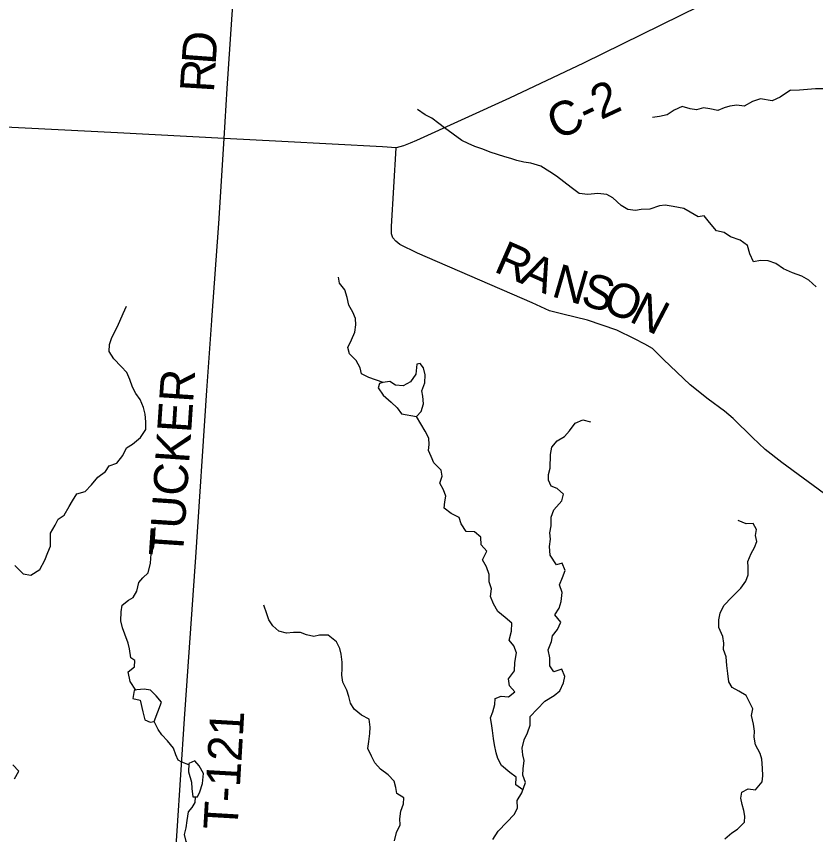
# Model space of a CAD drawing. Extents: x 1759416 to 2214760, y 252598 to 1116833.
# Drawn here: x 1937388 to 1944422, y 858579 to 865784 of the extents above; entities that cross this region are included whole.
import ezdxf

# ---------------------------------------------------------------- set-up
doc = ezdxf.new("R2010")
doc.units = 0
for name, color, linetype in [('GM_X_County_Road', 7, 'Continuous'), ('GM_X_County_Road_Text', 7, 'Continuous'), ('GM_X_Minor_Lake', 7, 'Continuous'), ('GM_X_Minor_River', 7, 'Continuous'), ('GM_X_Township_Road', 7, 'Continuous'), ('GM_X_Township_Road_Text', 7, 'Continuous')]:
    doc.layers.add(name, color=color, linetype=linetype)

msp = doc.modelspace()

# ---------------------------------------------------------------- linework, layer by layer
at = {"layer": 'GM_X_County_Road'}
msp.add_lwpolyline([(1943740.3, 866042.7), (1942379.4, 865372.2), (1941727, 865063.5), (1940908, 864692.2), (1940854, 864666.1), (1940793.3, 864645.2), (1940729.8, 864626), (1940609.6, 864635.9), (1939722.4, 864681.8), (1939217.7, 864707.7), (1938278.3, 864759.6), (1936938.4, 864827.3)], dxfattribs=at)
at = {"layer": 'GM_X_Minor_Lake'}
for points in [[(1940909.4, 862259.7), (1940950.1, 862303.3), (1940971, 862371.2), (1940965.9, 862439.5), (1940956.6, 862487.7), (1940983.5, 862557.5), (1940984.5, 862627.7), (1940969.3, 862688.1), (1940941.8, 862726.6), (1940911.7, 862721), (1940902.5, 862632.8), (1940855.5, 862565.3), (1940791, 862530.1), (1940723, 862537), (1940675.4, 862567.7), (1940611.2, 862558.5), (1940583.1, 862550.9), (1940570.6, 862513), (1940615.7, 862448.2), (1940687, 862387.1), (1940738.3, 862336.2), (1940777.7, 862283.6)], [(1940777.7, 862283.6), (1940909.4, 862259.7)], [(1938663.7, 859745), (1938618.4, 859799.8), (1938569, 859850.6), (1938513.1, 859859.4), (1938449, 859854.2), (1938422.9, 859846.5), (1938413.9, 859778.5), (1938475.8, 859763.6), (1938500.4, 859659), (1938519.5, 859588.5), (1938565.3, 859569.9), (1938599.4, 859575.4)], [(1938599.4, 859575.4), (1938663.7, 859745)], [(1938982.7, 858910.5), (1939001.3, 858954.4), (1939026.4, 859030.2), (1939033.5, 859116.4), (1938996.4, 859185), (1938957, 859227.7), (1938904.6, 859206.3), (1938901.6, 859130.2), (1938928.4, 859041.6), (1938931.7, 858983.4), (1938940.7, 858911)], [(1938940.7, 858911), (1938982.7, 858910.5)]]:
    msp.add_lwpolyline(points, dxfattribs=at)
at = {"layer": 'GM_X_Minor_River'}
for points in [[(1944201.8, 865132.6), (1944278.3, 865138.4), (1944419.4, 865150.2), (1944542.9, 865150.2), (1944666.4, 865162), (1944772.3, 865150.2), (1944874.4, 865054.1)], [(1944201.8, 865132.6), (1944110, 865072.4), (1944039.5, 865039.3), (1943935.7, 865056.7), (1943865.3, 865033.6), (1943792.7, 864992.5), (1943728.8, 865003.4), (1943666.6, 864994.2), (1943616.3, 864978.8), (1943560, 864955.5), (1943490.1, 864970.5), (1943436.2, 864977.2), (1943371.9, 864960), (1943316, 864970.8), (1943248.2, 864989.8), (1943177.7, 864956.6), (1943115.1, 864917.4), (1943048.8, 864902.2), (1942984.7, 864893.1)], [(1944425.8, 863403.7), (1944362.5, 863460.7), (1944300.9, 863497.6), (1944217.2, 863524.8), (1944139.7, 863561.9), (1944070.2, 863607), (1944002.5, 863630), (1943936.5, 863632.9), (1943874.3, 863623.7), (1943841.2, 863694.3), (1943822.1, 863764.8), (1943756.7, 863811.8), (1943671.1, 863843), (1943617.6, 863881.8), (1943547.7, 863896.8), (1943486.6, 863967.8), (1943441.4, 864026.6), (1943389.2, 864019.2), (1943317.7, 864060.3), (1943262.1, 864093.2), (1943168.3, 864110.5), (1943098.3, 864121.4), (1943046.2, 864114.1), (1942963.8, 864085.1), (1942885.7, 864084.2), (1942835.5, 864074.8), (1942767.5, 864081.8), (1942710, 864118.6), (1942636.8, 864185.8), (1942583.2, 864216.6), (1942505.2, 864223.7), (1942417, 864214.8), (1942341.1, 864223.9), (1942269.8, 864277), (1942204.4, 864326), (1942141, 864377), (1942083.4, 864413.8), (1942004.1, 864465), (1941916.3, 864490.3), (1941854.4, 864501.2), (1941792.5, 864514), (1941738.8, 864532.8), (1941684.9, 864547.5), (1941623.1, 864566.4), (1941557.4, 864589.4), (1941493.7, 864614.3), (1941421.9, 864637.3), (1941364.2, 864664.2), (1941308.5, 864691), (1941231.2, 864746.2), (1941155.9, 864803.3), (1941104.4, 864840.1), (1941043, 864887.1), (1940985.3, 864917.9), (1940917.9, 864965)], [(1940616.7, 862559.3), (1940489.7, 862604.3), (1940426.1, 862637.2), (1940412.8, 862687.6), (1940377.6, 862752.2), (1940320.4, 862811.1), (1940305.2, 862869.5), (1940336.1, 862935.3), (1940365, 863003.1), (1940375.9, 863067.1), (1940372.6, 863123.3), (1940347.3, 863177.8), (1940312.2, 863240.4), (1940299.1, 863308.8), (1940277.9, 863375.2), (1940232.7, 863434), (1940223.4, 863488.3)], [(1937688.9, 861234.2), (1937729.9, 861303.8), (1937754.6, 861355.6), (1937807.2, 861393), (1937852.2, 861466.6), (1937882.9, 861518.3), (1937919.8, 861580), (1937992.1, 861601.1), (1938049, 861658.5), (1938105.9, 861725.9), (1938170.6, 861775.2), (1938203.4, 861826.8), (1938271.7, 861850), (1938324.7, 861917.5), (1938357.6, 861983.2), (1938408.1, 862016.6), (1938478.9, 862075.8), (1938527.9, 862145.4), (1938526.8, 862213.6), (1938519.7, 862279.8), (1938506.5, 862340.2), (1938477.4, 862410.8), (1938440.1, 862463.4), (1938408.8, 862518), (1938385.7, 862586.5), (1938358.6, 862649), (1938309.2, 862699.8), (1938246.1, 862768.8), (1938204.9, 862833.6), (1938205.8, 862895.7), (1938226.6, 862957.6), (1938275.9, 863047.2), (1938298.6, 863099), (1938327.5, 863166.8), (1938356.4, 863232.6)], [(1941844.3, 858972), (1941784.5, 859017.2), (1941785.4, 859083.4), (1941729.9, 859126.2), (1941656.7, 859187.4), (1941625.5, 859250), (1941610.2, 859300.3), (1941595.1, 859370.7), (1941587.8, 859424.9), (1941576.7, 859495.3), (1941567.6, 859557.6), (1941560.3, 859607.8), (1941581, 859659.7), (1941597.8, 859723.6), (1941600.6, 859777.7), (1941652.9, 859797.1), (1941718.9, 859792.2), (1941773.5, 859835.6), (1941728.2, 859890.3), (1941719, 859950.6), (1941772, 860020.1), (1941775, 860094.2), (1941790.2, 860180.3), (1941764.9, 860240.8), (1941723.6, 860291.5), (1941744.7, 860369.4), (1941747.6, 860439.5), (1941690.3, 860490.5), (1941624.9, 860543.5), (1941585.8, 860610.2), (1941560.6, 860674.7), (1941569.6, 860742.8), (1941548.4, 860805.2), (1941549.2, 860869.4), (1941526.1, 860935.9), (1941490.9, 860998.5), (1941528, 861074.2), (1941478.7, 861131), (1941475.6, 861197.3), (1941418.2, 861244.2), (1941346.2, 861249.1), (1941303.1, 861315.9), (1941283.8, 861370.3), (1941214.2, 861405.3), (1941152.8, 861454.3), (1941157.5, 861508.4), (1941166.2, 861560.4), (1941147, 861614.8), (1941115.7, 861673.4), (1941134.6, 861735.3), (1941125.3, 861787.6), (1941060.1, 861852.6), (1941038.8, 861907), (1941013.5, 861961.5), (1941020.2, 862013.6), (1941017, 862069.8), (1940983.8, 862130.4), (1940909.4, 862259.7)], [(1942084, 861040.7), (1942079, 861116.9), (1942087.9, 861181), (1942082.6, 861235.2), (1942095.5, 861297.2), (1942094.5, 861375.4), (1942117.4, 861439.3), (1942188.5, 861516.6), (1942201.3, 861576.5), (1942146, 861627.4), (1942094.2, 861646.2), (1942070.9, 861700.6), (1942069.5, 861750.8), (1942086.3, 861806.7), (1942087.9, 861927), (1942098.8, 861991), (1942145.6, 862046.6), (1942210.2, 862083.8), (1942254.9, 862135.3), (1942305.8, 862200.8), (1942372.3, 862230), (1942440.1, 862213.1)], [(1943582.3, 860529.2), (1943613.3, 860596.9), (1943684.3, 860668.2), (1943763.5, 860749.3), (1943808.3, 860810.9), (1943829.1, 860866.8), (1943828, 860933), (1943824.7, 860983.2), (1943853.6, 861053), (1943884.4, 861106.7), (1943905.1, 861160.6), (1943893.8, 861212.9), (1943900.5, 861264.9), (1943871.2, 861319.4), (1943809.1, 861316.3), (1943739.4, 861343.3)], [(1938439.3, 859851.3), (1938389.9, 859927.2), (1938371, 860011.7), (1938427.7, 860057), (1938430.4, 860111.2), (1938394.7, 860135.7), (1938381.8, 860214.1), (1938370.4, 860264.4), (1938341.5, 860343), (1938322.2, 860399.4), (1938307, 860459.8), (1938310.1, 860539.9), (1938318.9, 860600), (1938375.6, 860643.3), (1938415.9, 860666.9), (1938448.7, 860722.6), (1938465.7, 860798.5), (1938500.3, 860840.2), (1938546.9, 860883.7), (1938568.1, 860967.6), (1938575.2, 861051.8), (1938598.1, 861115.6), (1938602.9, 861177.7), (1938608.4, 861283.9)], [(1937372.9, 860949.6), (1937445.9, 860876.4), (1937515.8, 860863.5), (1937592.6, 860914.6), (1937637.7, 860994.2), (1937664.6, 861064), (1937687.4, 861117.8), (1937688.9, 861234.2)], [(1941579.8, 858534.6), (1941626.9, 858610.2), (1941704, 858687.4), (1941769, 858756.7), (1941797.7, 858810.5), (1941794.6, 858878.7), (1941835.6, 858946.3), (1941866.8, 859038.2), (1941845.7, 859102.6), (1941846.4, 859156.8), (1941857.4, 859230.8), (1941844.1, 859281.1), (1941838.9, 859341.3), (1941855.9, 859413.3), (1941884.7, 859475.1), (1941909.7, 859542.9), (1941908.7, 859619.2), (1941971.6, 859684.5), (1942038.6, 859753.8), (1942119.4, 859804.8), (1942170, 859846.3), (1942202.9, 859914), (1942213.7, 859972), (1942188.6, 860036.5), (1942116.2, 860011.4), (1942082.9, 860066), (1942083.8, 860134.2), (1942066.7, 860206.6), (1942097.7, 860278.4), (1942106.4, 860330.4), (1942149.2, 860386), (1942178.1, 860449.8), (1942126.9, 860514.7), (1942163.8, 860572.3), (1942182.6, 860632.2), (1942189.6, 860710.4), (1942168.5, 860778.8), (1942193.4, 860842.7), (1942218.3, 860904.5), (1942191.1, 860969), (1942140.9, 860955.7), (1942084, 861040.7)], [(1940715, 858524.2), (1940733.9, 858596.2), (1940764.9, 858665.9), (1940763.6, 858718.1), (1940770.5, 858786.2), (1940795.4, 858850), (1940796.1, 858902.1), (1940734.6, 858941.1), (1940727.3, 858993.3), (1940712, 859049.7), (1940658.8, 859106.5), (1940591.4, 859155.6), (1940542.1, 859210.4), (1940512.8, 859270.9), (1940479.7, 859337.6), (1940490.5, 859397.6), (1940497.5, 859467.7), (1940502.2, 859523.8), (1940493.2, 859594.1), (1940423.6, 859629.1), (1940360.3, 859684.1), (1940327, 859736.7), (1940313.7, 859795), (1940296.5, 859849.4), (1940261.4, 859920.1), (1940252.2, 859982.4), (1940255, 860042.5), (1940253.8, 860096.7), (1940244.7, 860167), (1940235.4, 860217.2), (1940206.1, 860275.8), (1940130.9, 860334.9), (1940054.8, 860336), (1940004.6, 860322.6), (1939940.7, 860337.5), (1939887, 860358.3), (1939826.9, 860359.1), (1939764.8, 860353.9), (1939697, 860368.9), (1939643.6, 860417.7), (1939610.3, 860470.3), (1939592.9, 860522.7), (1939566, 860599.2)], [(1943623.6, 858541.2), (1943684.3, 858594.6), (1943734.8, 858626), (1943795.7, 858687.3), (1943798.4, 858741.4), (1943789.1, 858791.7), (1943775.8, 858844), (1943764.5, 858898.3), (1943773.2, 858952.3), (1943827.7, 858981.7), (1943893.6, 858972.8), (1943950.6, 859044.2), (1943957.3, 859096.2), (1943954.2, 859162.5), (1943947.3, 859242.8), (1943932, 859293.1), (1943891, 859369.9), (1943881.9, 859438.2), (1943884.6, 859488.3), (1943873.4, 859550.6), (1943858.4, 859627), (1943869.2, 859685), (1943836, 859749.7), (1943808.8, 859804.2), (1943745.2, 859841.1), (1943685.6, 859874), (1943658.2, 859924.5), (1943649.2, 859998.8), (1943640.2, 860067.2), (1943635.2, 860143.4), (1943612.1, 860209.9), (1943614.8, 860266), (1943605.6, 860324.3), (1943570.6, 860403), (1943569.5, 860471.2), (1943582.3, 860529.2)], [(1938904.2, 859194.3), (1938844.7, 859217.2), (1938810.9, 859233.7), (1938789.6, 859282.1), (1938770.3, 859340.5), (1938717.2, 859405.4), (1938667.8, 859456.2), (1938634.4, 859504.8), (1938599.4, 859575.4)], [(1937371.5, 859068.5), (1937408.5, 859138.2), (1937357.2, 859193.1)], [(1938959.9, 858150.9), (1938987.3, 858214.5), (1938999.8, 858250.5), (1938984.5, 858298.8), (1938987.3, 858360.9), (1938962, 858415.4), (1938922.6, 858458.1), (1938881.3, 858516.8), (1938866.2, 858581.2), (1938881, 858637.1), (1938891.9, 858703.2), (1938902.9, 858779.2), (1938935.4, 858818.9), (1938962.1, 858862.6), (1938962.6, 858910.8)]]:
    msp.add_lwpolyline(points, dxfattribs=at)
at = {"layer": 'GM_X_Township_Road'}
for points in [[(1939108.2, 863111.8), (1939167.9, 863959.6), (1939217.7, 864707.7), (1939243.5, 865147.3), (1939282.6, 865755.1), (1939324.8, 866356.9)], [(1944774.8, 861376), (1944123.6, 861855.1), (1943977.4, 861969.4), (1943865.2, 862075.7), (1943696.9, 862242.1), (1943620.8, 862306.3), (1943476.5, 862414.5), (1943318.3, 862540.8), (1943083.8, 862763.4), (1942985.7, 862859.6), (1942919.6, 862897.7), (1942827.4, 862945.8), (1942671.2, 863022), (1942414.8, 863108.2), (1942196.4, 863162.3), (1942126.3, 863178.3), (1942080.3, 863190.3), (1941926, 863260.4), (1940916.5, 863697.4), (1940762.2, 863775.5), (1940728.1, 863803.6), (1940702.1, 863833.7), (1940688.1, 863867.8), (1940688, 863934), (1940729.8, 864626)], [(1938671.6, 856514.3), (1938696.1, 856899.2), (1938771.7, 858118.7), (1938867.3, 859597), (1938966.8, 861021.1), (1939064.4, 862489.3), (1939107.9, 863107.2), (1939108.2, 863111.8)]]:
    msp.add_lwpolyline(points, dxfattribs=at)

# ---------------------------------------------------------------- texts
at = {"layer": 'GM_X_County_Road_Text'}
msp.add_text('C-2', height=300, rotation=25.14231, dxfattribs=at).set_placement((1942148, 864690.1))
at = {"layer": 'GM_X_Township_Road_Text'}
for s, rotation, p in [('D', 85.77059, (1939140.4, 865354.2)), ('R', 86.48914, (1939125.4, 865109.2)), ('R', 336.25151, (1941579.2, 863541.3)), ('A', 336.29534, (1941805, 863442)), ('N', 343.78599, (1942086.9, 863321.3)), ('S', 344.29881, (1942343.2, 863246.7)), ('O', 339.28365, (1942531.5, 863194.1)), ('N', 332.47373, (1942769.8, 863104.6)), ('TUCKER', 86.20829, (1938852.9, 861021.1)), ('T-121', 86.63322, (1939332.3, 858615.5))]:
    msp.add_text(s, height=300, rotation=rotation, dxfattribs=at).set_placement(p)

doc.saveas('drawing.dxf')
